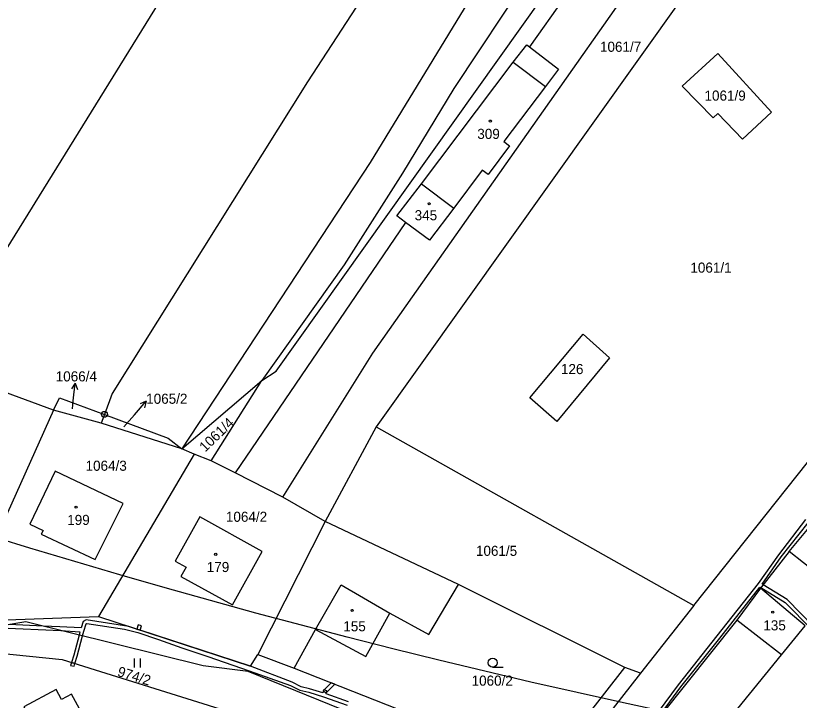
# Model space of a CAD drawing. Extents: x -680203 to -673936, y -1102717 to -1093650.
# Drawn here: x -676795.2 to -676663.1, y -1100658.8 to -1100543.4 of the extents above; entities that cross this region are included whole.
import ezdxf

# ---------------------------------------------------------------- set-up
doc = ezdxf.new("R2010")
doc.units = 0
for name, color, linetype in [('_Ideová část', 7, 'Continuous'), ('SOxx02xx_Koleje_param další_Popis10', 7, 'Continuous'), ('SOxx02xx_Staničení_Popis10', 7, 'Continuous'), ('SOxxxxxx_Koleje_hlavní_body_Popis10', 7, 'Continuous'), ('SOxxxxxx_Koleje_LN_parametry_Popis10', 7, 'Continuous'), ('SOxxxxxx_Koleje_param další_Popis10', 7, 'Continuous'), ('SOxxxxxx_Osa_bod_P', 7, 'Continuous'), ('SOxxxxxx_Staničení_Popis10', 7, 'Continuous'), ('x_prac', 7, 'Continuous')]:
    doc.layers.add(name, color=color, linetype=linetype)

msp = doc.modelspace()

# ---------------------------------------------------------------- linework, layer by layer
at = {"layer": '_Ideová část'}
msp.add_circle((-676417.7, -1099401.52), 1287.12, dxfattribs=at)
at = {"layer": 'SOxx02xx_Koleje_param další_Popis10'}
for radius in [0.5, 0.0303]:
    msp.add_circle((-676780.28, -1100610.56), radius, dxfattribs=at)
at = {"layer": 'SOxx02xx_Staničení_Popis10'}
for p, q in [((-676785.22, -1100605.32), (-676785.82, -1100606.27)), ((-676785.53, -1100608.31), (-676785.22, -1100605.32)), ((-676785.22, -1100605.32), (-676784.82, -1100606.37)), ((-676785.68, -1100609.64), (-676785.53, -1100608.31)), ((-676775.22, -1100610.62), (-676773.25, -1100608.35)), ((-676773.25, -1100608.35), (-676774.29, -1100608.78)), ((-676773.25, -1100608.35), (-676773.53, -1100609.44)), ((-676777.02, -1100612.68), (-676775.22, -1100610.62))]:
    msp.add_line(p, q, dxfattribs=at)
at = {"layer": 'SOxxxxxx_Koleje_hlavní_body_Popis10'}
for p, q in [((-676775.23, -1100653.2), (-676775.23, -1100651.7)), ((-676774.23, -1100653.2), (-676774.23, -1100651.7)), ((-676714.84, -1100653.17), (-676713.09, -1100653.17))]:
    msp.add_line(p, q, dxfattribs=at)
msp.add_circle((-676714.84, -1100652.42), 0.75, dxfattribs=at)
at = {"layer": 'SOxxxxxx_Koleje_LN_parametry_Popis10'}
for points in [[(-676662.09, -1100628.29), (-676666.67, -1100634.24), (-676670.09, -1100639.09), (-676677.03, -1100647.89), (-676683.58, -1100656.15), (-676688.08, -1100662.21), (-676692.84, -1100667.81), (-676694.86, -1100669), (-676700.53, -1100676.36), (-676702.61, -1100679.14), (-676706.75, -1100675.62), (-676707.12, -1100676.1), (-676702.8, -1100679.76), (-676702.06, -1100681.09), (-676696.73, -1100689.68), (-676692.05, -1100697.44), (-676691.7, -1100698.34), (-676695.5, -1100700.49), (-676697.54, -1100701.64)], [(-676660.71, -1100646.36), (-676665.21, -1100641.77), (-676669.24, -1100639.29), (-676669.42, -1100639.18), (-676666.19, -1100634.6), (-676661.63, -1100628.83)], [(-676687.62, -1100662.59), (-676683.1, -1100656.51), (-676676.55, -1100648.27), (-676669.78, -1100639.67), (-676669.61, -1100639.77), (-676665.53, -1100642.29), (-676661.03, -1100646.85)], [(-676797.8, -1100646.53), (-676787.65, -1100646.99), (-676784.43, -1100647.23), (-676784.57, -1100647.75), (-676785.47, -1100651.15), (-676785.83, -1100652.37), (-676785.26, -1100652.55), (-676784.89, -1100651.31), (-676783.99, -1100647.9), (-676783.78, -1100647.12), (-676783.39, -1100645.88), (-676783.24, -1100645.79), (-676776.9, -1100646.79), (-676774.67, -1100647.34), (-676771.17, -1100648.51), (-676767.22, -1100649.89), (-676762.83, -1100651.4), (-676755.89, -1100653.77), (-676748.9, -1100656.27), (-676747.35, -1100657.04), (-676745.85, -1100657.39), (-676743.35, -1100658.15), (-676739.34, -1100659.57)], [(-676783.89, -1100645.5), (-676784.23, -1100646.55), (-676787.79, -1100646.38), (-676790.64, -1100646.25), (-676796.33, -1100646)], [(-676739.12, -1100659.01), (-676742.9, -1100657.68), (-676742.77, -1100657.18), (-676743.34, -1100656.99), (-676743.47, -1100657.49), (-676745.69, -1100656.81), (-676747.15, -1100656.48), (-676748.66, -1100655.71), (-676755.67, -1100653), (-676774.24, -1100646.93), (-676774.81, -1100646.75), (-676776.18, -1100646.3), (-676783.38, -1100645.17), (-676783.89, -1100645.5)]]:
    msp.add_lwpolyline(points, dxfattribs=at)
for points in [[(-676774.61, -1100646.01), (-676774.81, -1100646.75), (-676774.24, -1100646.93), (-676774.05, -1100646.23)], [(-676785.4, -1100653.02), (-676785.26, -1100652.55), (-676785.83, -1100652.37), (-676785.98, -1100652.87)], [(-676742.89, -1100657.51), (-676741.46, -1100656.03), (-676742.07, -1100655.79), (-676743.41, -1100657.17)]]:
    msp.add_lwpolyline(points, close=True, dxfattribs=at)
at = {"layer": 'SOxxxxxx_Koleje_param další_Popis10'}
for centre in [(-676715.23, -1100561.13), (-676725.56, -1100575.06), (-676785.07, -1100626.2), (-676761.53, -1100634.16), (-676738.53, -1100643.6), (-676667.63, -1100643.91)]:
    msp.add_circle(centre, 0.175, dxfattribs=at)
at = {"layer": 'SOxxxxxx_Staničení_Popis10'}
for p, q in [((-676711.36, -1100551.21), (-676705.95, -1100555.32)), ((-676744.68, -1100646.8), (-676740.38, -1100639.32)), ((-676740.38, -1100639.32), (-676732.16, -1100644.05)), ((-676666.13, -1100651.07), (-676673.67, -1100645.24))]:
    msp.add_line(p, q, dxfattribs=at)
at = {"layer": 'x_prac'}
for p, q in [((-676656.45, -1100503.31), (-676734.48, -1100612.67)), ((-676685.15, -1100515.43), (-676708.64, -1100548.6)), ((-676726.83, -1100571.71), (-676721.41, -1100575.8)), ((-676729.54, -1100578.22), (-676758.25, -1100620.41)), ((-676680.94, -1100642.79), (-676629.09, -1100577.45)), ((-676788.87, -1100609.84), (-676807.19, -1100603.15)), ((-676767.24, -1100616.35), (-676753.76, -1100604.85)), ((-676762.29, -1100618.42), (-676753.76, -1100604.85)), ((-676788.87, -1100609.84), (-676787.88, -1100607.76)), ((-676787.88, -1100607.76), (-676780.28, -1100610.56)), ((-676788.87, -1100609.84), (-676804.87, -1100645.45)), ((-676780.83, -1100612.03), (-676788.87, -1100609.84)), ((-676780.28, -1100610.56), (-676780.83, -1100612.03)), ((-676780.28, -1100610.56), (-676769.56, -1100614.6)), ((-676767.24, -1100616.35), (-676780.83, -1100612.03)), ((-676734.48, -1100612.67), (-676743.05, -1100628.64)), ((-676734.48, -1100612.67), (-676680.94, -1100642.79)), ((-676769.56, -1100614.6), (-676767.24, -1100616.35)), ((-676765.14, -1100617.28), (-676767.24, -1100616.35)), ((-676765.14, -1100617.28), (-676781.26, -1100644.64)), ((-676762.29, -1100618.42), (-676765.14, -1100617.28)), ((-676758.25, -1100620.41), (-676762.29, -1100618.42)), ((-676750.22, -1100624.51), (-676758.25, -1100620.41)), ((-676743.05, -1100628.64), (-676750.22, -1100624.51)), ((-676743.05, -1100628.64), (-676754.41, -1100651.02)), ((-676720.59, -1100639.26), (-676743.05, -1100628.64)), ((-676664.86, -1100633.66), (-676669.67, -1100639.85)), ((-676656.64, -1100640.19), (-676664.86, -1100633.66)), ((-676692.56, -1100653.2), (-676720.59, -1100639.26)), ((-676662.17, -1100646.2), (-676669.67, -1100639.85)), ((-676680.94, -1100642.79), (-676689.92, -1100654.2)), ((-676804.87, -1100645.45), (-676781.26, -1100644.64)), ((-676754.41, -1100651.02), (-676748.29, -1100653.33)), ((-676748.29, -1100653.33), (-676730.75, -1100660.26)), ((-676707.95, -1100672.9), (-676692.56, -1100653.2)), ((-676689.92, -1100654.2), (-676692.56, -1100653.2)), ((-676689.92, -1100654.2), (-676706.58, -1100675.41))]:
    msp.add_line(p, q, dxfattribs=at)
for points in [[(-676652.72, -1100351.42), (-676676.51, -1100420.63), (-676701.79, -1100486.57), (-676746.06, -1100554.51), (-676778.97, -1100607.02), (-676780.28, -1100610.56)], [(-676601.79, -1100353.29), (-676635.25, -1100403.2), (-676684.67, -1100484.86), (-676735.51, -1100568.09), (-676767.24, -1100616.35)], [(-676750.22, -1100624.51), (-676735.04, -1100600.24), (-676662.38, -1100497.02)], [(-676753.76, -1100604.85), (-676751.31, -1100603.3), (-676687.61, -1100513.82)], [(-676807.19, -1100603.15), (-676799.78, -1100587.45), (-676756.75, -1100517.94)], [(-676699.55, -1100523.5), (-676708.88, -1100536.73), (-676721.4, -1100555.66), (-676730.06, -1100569.9), (-676739.85, -1100585.34), (-676753.76, -1100604.85)], [(-676726.83, -1100571.71), (-676711.36, -1100551.21), (-676709.08, -1100548.26), (-676708.64, -1100548.6)], [(-676708.64, -1100548.6), (-676703.74, -1100552.38), (-676705.95, -1100555.32), (-676712.94, -1100564.58), (-676711.98, -1100565.32), (-676715.6, -1100570.16), (-676716.6, -1100569.41), (-676721.41, -1100575.8)], [(-676672.75, -1100564.17), (-676676.86, -1100559.85), (-676677.66, -1100560.56), (-676682.88, -1100555.24), (-676676.86, -1100549.72), (-676667.83, -1100559.65), (-676672.75, -1100564.17)], [(-676729.54, -1100578.22), (-676731, -1100577.13), (-676726.83, -1100571.71)], [(-676721.41, -1100575.8), (-676725.51, -1100581.21), (-676729.54, -1100578.22)], [(-676699.57, -1100597.03), (-676695.16, -1100601.01), (-676704.05, -1100611.74), (-676708.56, -1100607.77), (-676699.57, -1100597.03)], [(-676777.15, -1100625.61), (-676788.57, -1100620.13), (-676792.89, -1100629.06), (-676790.64, -1100630.15), (-676790.96, -1100630.78), (-676781.85, -1100635), (-676777.15, -1100625.61)], [(-676664.86, -1100633.66), (-676661.2, -1100629.28), (-676659.74, -1100627.39), (-676655.28, -1100621.65)], [(-676764.19, -1100627.83), (-676768.34, -1100635.3), (-676766.51, -1100636.32), (-676767.39, -1100637.89), (-676758.71, -1100642.67)], [(-676758.71, -1100642.67), (-676753.72, -1100633.7), (-676764.19, -1100627.83)], [(-676748.29, -1100653.33), (-676744.68, -1100646.8), (-676736.23, -1100651.38), (-676732.16, -1100644.05), (-676725.6, -1100647.69), (-676720.59, -1100639.26)], [(-676669.67, -1100639.85), (-676673.67, -1100645.24), (-676686.55, -1100661.4)], [(-676781.26, -1100644.64), (-676755.67, -1100653), (-676754.41, -1100651.02)], [(-676709.18, -1100678.75), (-676734.3, -1100662.71), (-676756.05, -1100653.9), (-676763.65, -1100652.93), (-676793.56, -1100645.53), (-676846.54, -1100654.45)], [(-676680.37, -1100668.55), (-676666.13, -1100651.07), (-676662.17, -1100646.2)], [(-676811.35, -1100650.91), (-676804.57, -1100650.11), (-676787.4, -1100651.88), (-676758.11, -1100661.01)], [(-676795.09, -1100662.75), (-676789.79, -1100672.48), (-676774.8, -1100664.38), (-676776.71, -1100660.76), (-676782.39, -1100664), (-676785.82, -1100657.73), (-676787.51, -1100658.64), (-676788.45, -1100656.91), (-676793.87, -1100659.85), (-676792.93, -1100661.58), (-676795.09, -1100662.75)]]:
    msp.add_lwpolyline(points, dxfattribs=at)

# ---------------------------------------------------------------- texts
at = {"layer": 'SOxxxxxx_Osa_bod_P'}
for s, p in [('1061/7', (-676696.75, -1100549.46)), ('1061/9', (-676679.13, -1100557.69)), ('309', (-676717.43, -1100564.14)), ('345', (-676727.99, -1100577.85)), ('1061/1', (-676681.51, -1100586.68)), ('126', (-676703.33, -1100603.78)), ('1066/4', (-676788.5, -1100605.01)), ('1065/2', (-676773.25, -1100608.78)), ('1064/3', (-676783.47, -1100620.07)), ('199', (-676786.56, -1100629.2)), ('1064/2', (-676759.81, -1100628.67)), ('1061/5', (-676717.66, -1100634.41)), ('179', (-676763.04, -1100637.14)), ('155', (-676740.02, -1100647.12)), ('135', (-676669.21, -1100646.97)), ('1060/2', (-676718.39, -1100656.29))]:
    msp.add_text(s, height=1.7, dxfattribs=at).set_placement(p)
for s, rotation, p in [('1061/4', 44, (-676763.3, -1100617.01)), ('974/2', 343, (-676778.23, -1100654.63))]:
    msp.add_text(s, height=1.7, rotation=rotation, dxfattribs=at).set_placement(p)

doc.saveas('drawing.dxf')
